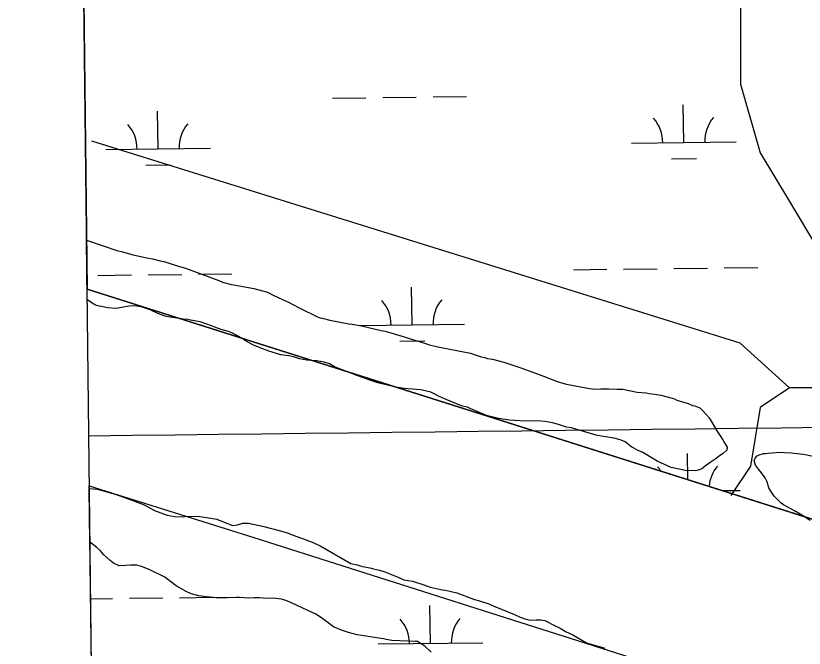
# Model space of a CAD drawing. Extents: x 3694830 to 3732949, y 415201 to 440970.
# Drawn here: x 3698845 to 3699597, y 432534 to 433138 of the extents above; entities that cross this region are included whole.
import ezdxf

# ---------------------------------------------------------------- set-up
doc = ezdxf.new("R2010")
doc.units = 0
for name, color, linetype in [('V-GRID-FRAM', 7, 'Continuous'), ('V-GRID-MAJR', 7, 'Continuous'), ('V-SITE-VEGE', 7, 'Continuous'), ('V-TOPO-SHOR', 7, 'Continuous'), ('V-WETL-SWMP', 7, 'Continuous')]:
    doc.layers.add(name, color=color, linetype=linetype)

msp = doc.modelspace()

# ---------------------------------------------------------------- linework, layer by layer
at = {"layer": 'V-GRID-FRAM'}
msp.add_lwpolyline([(3698844.694, 438797.537), (3730590.832, 439176.183), (3730815.617, 420995.106), (3699053.612, 420616.271), (3698844.694, 438797.537)], dxfattribs=at)
at = {"layer": 'V-GRID-MAJR'}
msp.add_spline([(3698914.333, 432737.11), (3704206.2600000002, 432798.304), (3709498.1780000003, 432860.268), (3714790.0870000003, 432923.001), (3720081.987, 432986.504), (3725373.878, 433050.776), (3730665.759, 433115.819), (3730665.7600000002, 433115.819)], degree=3, dxfattribs=at)
at = {"layer": 'V-SITE-VEGE'}
for p, q in [((3698912.843190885, 432866.79590938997), (3698912.189820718, 432923.656001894)), ((3698912.189820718, 432923.656001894), (3698942.234, 432913.71)), ((3698942.234, 432913.71), (3698945.611, 432913.02)), ((3698945.611, 432913.02), (3698955.399, 432909.936)), ((3698955.399, 432909.936), (3698968.2290000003, 432907.179)), ((3698968.2290000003, 432907.17900000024), (3698975.319, 432905.79600000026)), ((3698975.319, 432905.79600000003), (3698982.41, 432904.076)), ((3698982.41, 432904.07600000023), (3698986.125, 432903.384)), ((3698986.125, 432903.384), (3699000.973, 432898.59)), ((3699000.973, 432898.59), (3699006.711, 432896.87500000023)), ((3699006.711, 432896.87500000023), (3699038.429, 432885.24900000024)), ((3699038.429, 432885.24900000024), (3699042.14, 432883.541)), ((3699042.14, 432883.541), (3699049.23, 432881.82300000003)), ((3699049.23, 432881.82300000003), (3699071.852, 432877.67100000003)), ((3699071.852, 432877.67100000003), (3699085.021, 432874.235)), ((3699085.021, 432874.235), (3699090.415, 432871.17100000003)), ((3698919.372, 432862.776), (3698912.843190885, 432866.79590938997)), ((3699090.415, 432871.17100000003), (3699099.183, 432867.077)), ((3699099.183, 432867.077), (3699104.919, 432864.68700000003)), ((3698921.734, 432861.414), (3698919.372, 432862.776)), ((3698932.201, 432859.00400000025), (3698921.734, 432861.414)), ((3698939.633, 432858.635), (3698932.201, 432859.004)), ((3698942.338, 432858.96100000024), (3698939.633, 432858.63500000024)), ((3698952.484, 432860.607), (3698942.338, 432858.96100000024)), ((3698957.8910000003, 432860.923), (3698952.484, 432860.607)), ((3698962.284, 432860.564), (3698957.8910000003, 432860.923)), ((3698964.309, 432860.218), (3698962.284, 432860.564)), ((3698973.083, 432857.14), (3698964.309, 432860.218)), ((3699104.919, 432864.68700000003), (3699115.372, 432859.235)), ((3699115.372, 432859.235), (3699133.245, 432850.371)), ((3698980.165, 432853.7300000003), (3698973.083, 432857.14)), ((3698988.265, 432850.992), (3698980.165, 432853.7300000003)), ((3699004.477, 432848.219), (3698988.265, 432850.992)), ((3699133.245, 432850.371), (3699135.27, 432849.68699999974)), ((3699008.8680000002, 432847.863), (3699004.477, 432848.219)), ((3699011.569, 432847.5120000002), (3699008.8680000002, 432847.863)), ((3699020.687, 432845.784), (3699011.569, 432847.5120000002)), ((3699031.486, 432842.02), (3699020.687, 432845.784)), ((3699135.27, 432849.68700000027), (3699137.296, 432849.34100000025)), ((3699137.296, 432849.341), (3699144.386, 432847.283)), ((3699144.386, 432847.283), (3699162.619, 432843.826)), ((3699162.619, 432843.826), (3699165.9990000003, 432843.474)), ((3699165.9990000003, 432843.474), (3699174.778, 432842.0830000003)), ((3699034.859, 432840.654), (3699031.486, 432842.02)), ((3699040.933, 432838.60000000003), (3699034.859, 432840.654)), ((3699047.683, 432836.543), (3699040.933, 432838.60000000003)), ((3699051.059, 432835.177), (3699047.683, 432836.543)), ((3699174.778, 432842.083), (3699193.683, 432837.61)), ((3699193.683, 432837.61), (3699197.396, 432836.918)), ((3699197.396, 432836.91800000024), (3699214.614, 432831.77600000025)), ((3699061.174, 432829.72800000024), (3699051.059, 432835.177)), ((3699063.1950000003, 432828.368), (3699061.174, 432829.72800000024)), ((3699070.949, 432823.94), (3699063.1950000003, 432828.368)), ((3699214.614, 432831.77600000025), (3699227.436, 432827.66500000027)), ((3699078.0330000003, 432820.868), (3699070.949, 432823.94)), ((3699086.131, 432817.792), (3699078.0330000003, 432820.868)), ((3699227.436, 432827.66500000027), (3699231.149, 432826.635)), ((3699231.149, 432826.635), (3699239.5870000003, 432823.897)), ((3699239.5870000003, 432823.897), (3699247.6890000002, 432821.833)), ((3699247.6890000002, 432821.833), (3699267.274, 432818.032)), ((3699097.606, 432814.364), (3699086.131, 432817.792)), ((3699105.376, 432813.317), (3699097.606, 432814.364)), ((3699109.765, 432812.28500000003), (3699105.376, 432813.317)), ((3699267.274, 432818.03200000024), (3699278.755, 432815.95500000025)), ((3699278.755, 432815.95500000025), (3699281.457, 432814.9310000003)), ((3699281.457, 432814.9310000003), (3699288.881, 432812.5330000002)), ((3699115.503, 432810.57300000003), (3699109.765, 432812.28500000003)), ((3699122.593, 432809.186), (3699115.503, 432810.57300000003)), ((3699132.0530000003, 432808.471), (3699122.593, 432809.186)), ((3699139.145, 432807.427), (3699132.0530000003, 432808.471)), ((3699144.208, 432805.717), (3699139.145, 432807.42700000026)), ((3699149.6, 432802.651), (3699144.208, 432805.717)), ((3699288.881, 432812.533), (3699292.596, 432811.84)), ((3699292.596, 432811.84000000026), (3699294.957, 432810.8160000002)), ((3699294.957, 432810.8160000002), (3699299.686, 432810.12)), ((3699299.686, 432810.12), (3699310.487, 432807.37200000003)), ((3699310.487, 432807.37200000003), (3699327.698, 432801.55100000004)), ((3699158.71, 432798.895), (3699149.6, 432802.651)), ((3699164.784, 432796.841), (3699158.71, 432798.895)), ((3699327.698, 432801.55100000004), (3699336.472, 432798.473)), ((3699336.472, 432798.473), (3699344.2320000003, 432795.397)), ((3699170.181, 432794.45300000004), (3699164.784, 432796.841)), ((3699176.595, 432792.397), (3699170.181, 432794.45300000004)), ((3699183.679, 432789.663), (3699176.595, 432792.397)), ((3699344.2320000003, 432795.397), (3699362.453, 432788.5610000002)), ((3699187.392, 432788.632), (3699183.679, 432789.663)), ((3699190.429, 432787.60600000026), (3699187.392, 432788.6320000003)), ((3699207.647, 432783.47800000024), (3699190.429, 432787.60600000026)), ((3699215.753, 432782.091), (3699207.647, 432783.478)), ((3699362.453, 432788.561), (3699370.5530000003, 432786.161)), ((3699370.5530000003, 432786.161), (3699392.501, 432782.011)), ((3699219.468, 432781.737), (3699215.753, 432782.091)), ((3699231.295, 432781.012), (3699219.468, 432781.737)), ((3699241.086, 432778.605), (3699231.295, 432781.012)), ((3699244.793, 432776.897), (3699241.086, 432778.60499999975)), ((3699248.84, 432774.516), (3699244.793, 432776.897)), ((3699392.501, 432782.011), (3699398.2460000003, 432781.64900000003)), ((3699398.2460000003, 432781.64900000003), (3699403.3170000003, 432781.966)), ((3699403.3170000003, 432781.966), (3699410.751, 432781.933)), ((3699410.751, 432781.933), (3699418.861, 432781.561)), ((3699418.861, 432781.561), (3699424.268, 432781.538)), ((3699424.268, 432781.538), (3699437.774, 432778.777)), ((3699437.774, 432778.777), (3699446.558, 432778.063)), ((3699446.558, 432778.063), (3699449.257, 432777.37700000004)), ((3699449.257, 432777.37700000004), (3699454.662, 432776.67600000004)), ((3699454.662, 432776.67600000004), (3699460.403, 432775.64)), ((3699460.403, 432775.64), (3699471.2060000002, 432772.889)), ((3699262.332, 432768.71200000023), (3699248.84, 432774.516)), ((3699271.106, 432765.29600000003), (3699262.332, 432768.712)), ((3699471.2060000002, 432772.889), (3699473.569, 432772.20299999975)), ((3699473.569, 432772.20300000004), (3699475.931, 432771.177)), ((3699475.931, 432771.177), (3699486.73, 432767.75300000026)), ((3699486.73, 432767.75300000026), (3699490.779, 432766.045)), ((3699275.833, 432764.261), (3699271.106, 432765.29600000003)), ((3699279.2060000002, 432762.895), (3699275.833, 432764.261)), ((3699294.048, 432756.409), (3699279.2060000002, 432762.895)), ((3699490.779, 432766.045), (3699493.142, 432765.69900000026)), ((3699493.142, 432765.69900000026), (3699497.865, 432763.65100000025)), ((3699497.865, 432763.65100000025), (3699500.894, 432760.59500000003)), ((3699500.894, 432760.59500000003), (3699506.612, 432754.15200000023)), ((3699305.529, 432753.657), (3699294.048, 432756.409)), ((3699315.9960000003, 432751.922), (3699305.529, 432753.657)), ((3699506.612, 432754.15200000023), (3699509.632, 432749.405)), ((3699326.132, 432751.20300000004), (3699315.9960000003, 432751.92200000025)), ((3699346.071, 432751.11700000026), (3699326.132, 432751.20300000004)), ((3699349.786, 432750.765), (3699346.071, 432751.1169999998)), ((3699357.214, 432749.378), (3699349.786, 432750.765)), ((3699362.953, 432747.666), (3699357.214, 432749.378)), ((3699370.379, 432745.268), (3699362.953, 432747.666)), ((3699375.105, 432744.574), (3699370.379, 432745.268)), ((3699509.632, 432749.405), (3699514.666, 432740.935)), ((3699382.531, 432742.51400000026), (3699375.105, 432744.57400000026)), ((3699398.733, 432737.713), (3699382.531, 432742.514)), ((3699405.488, 432736.3330000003), (3699398.733, 432737.713)), ((3699514.666, 432740.935), (3699519.702, 432733.1420000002)), ((3699415.957, 432734.598), (3699405.488, 432736.3330000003)), ((3699422.707, 432732.88), (3699415.957, 432734.598)), ((3699426.418, 432731.17400000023), (3699422.707, 432732.88)), ((3699432.816, 432726.076), (3699426.418, 432731.17400000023)), ((3699519.702, 432733.1420000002), (3699520.708, 432731.10800000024)), ((3699520.708, 432731.10800000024), (3699523.727, 432726.027)), ((3699438.886, 432723.01), (3699432.816, 432726.076)), ((3699443.271, 432720.962), (3699438.886, 432723.01)), ((3699523.377, 432723.326), (3699519.983, 432719.961)), ((3699523.727, 432726.027), (3699523.377, 432723.326)), ((3699457.093, 432712.793), (3699443.271, 432720.962)), ((3699513.204, 432715.2570000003), (3699507.781, 432711.56200000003)), ((3699516.596, 432717.946), (3699513.204, 432715.2570000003)), ((3699519.983, 432719.961), (3699516.596, 432717.946)), ((3699470.247, 432706.653), (3699457.093, 432712.793)), ((3699502.696, 432707.868), (3699499.644, 432705.512)), ((3699507.781, 432711.56200000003), (3699502.696, 432707.868)), ((3699484.092, 432703.89000000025), (3699470.247, 432706.6530000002)), ((3699493.554, 432703.51300000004), (3699484.092, 432703.89)), ((3699496.261, 432704.177), (3699493.554, 432703.51300000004)), ((3699499.644, 432705.512), (3699496.261, 432704.177)), ((3698915.500072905, 432635.5785000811), (3698914.9130584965, 432686.6639264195)), ((3698914.9130584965, 432686.6639264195), (3698922.336, 432686.01300000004)), ((3698922.336, 432686.01300000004), (3698930.775, 432683.951)), ((3698930.775, 432683.951), (3698934.824, 432682.583)), ((3698934.824, 432682.583), (3698939.551, 432681.211)), ((3698939.551, 432681.211), (3698956.4250000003, 432675.392)), ((3698956.4250000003, 432675.392), (3698967.22, 432670.95)), ((3698967.22, 432670.95), (3698976.9990000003, 432665.841)), ((3698976.9990000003, 432665.841), (3698989.146, 432661.396)), ((3698989.146, 432661.396), (3698996.238, 432660.014)), ((3698996.238, 432660.0139999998), (3699005.022, 432659.637)), ((3699005.022, 432659.637), (3699007.389, 432660.30700000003)), ((3699007.389, 432660.30700000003), (3699020.5700000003, 432659.91000000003)), ((3699020.5700000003, 432659.90999999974), (3699031.039, 432658.51300000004)), ((3699031.039, 432658.51300000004), (3699036.7800000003, 432657.474)), ((3699036.7800000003, 432657.474), (3699051.6240000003, 432651.32800000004)), ((3699051.6240000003, 432651.32800000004), (3699056.359, 432651.984)), ((3699056.359, 432651.984), (3699061.434, 432653.653)), ((3699061.434, 432653.65299999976), (3699066.845, 432653.6279999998)), ((3699066.845, 432653.6279999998), (3699080.347, 432650.8679999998)), ((3699080.347, 432650.868), (3699096.215, 432646.745)), ((3699096.215, 432646.745), (3699103.639, 432644.3469999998)), ((3699103.639, 432644.3469999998), (3699109.375, 432642.2929999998)), ((3699109.375, 432642.293), (3699115.448, 432639.9030000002)), ((3699115.448, 432639.903), (3699118.487, 432638.87700000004)), ((3698922.096, 432630.25200000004), (3698915.500072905, 432635.5785000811)), ((3699118.487, 432638.87700000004), (3699129.284, 432634.77399999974)), ((3699129.284, 432634.77399999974), (3699136.026, 432631.7039999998)), ((3698925.127, 432627.5369999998), (3698922.096, 432630.25200000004)), ((3698928.828, 432623.465), (3698925.127, 432627.537)), ((3699136.026, 432631.7039999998), (3699142.096, 432628.299)), ((3699142.096, 432628.299), (3699164.684, 432615.0209999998)), ((3698931.521, 432620.75), (3698928.828, 432623.465)), ((3698934.886, 432618.0319999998), (3698931.521, 432620.75)), ((3698937.917, 432615.314), (3698934.886, 432618.0319999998)), ((3698943.315, 432612.92600000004), (3698937.917, 432615.314)), ((3698949.74, 432613.238), (3698943.315, 432612.92600000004)), ((3698954.133, 432613.555), (3698949.74, 432613.238)), ((3698960.215, 432613.531), (3698954.133, 432613.555)), ((3698964.602, 432612.158), (3698960.215, 432613.531)), ((3698972.026, 432609.424), (3698964.602, 432612.158)), ((3698986.866, 432601.927), (3698972.026, 432609.424)), ((3699164.684, 432615.021), (3699170.762, 432613.981)), ((3699170.762, 432613.981), (3699173.461, 432612.957)), ((3699173.461, 432612.957), (3699176.163, 432612.26900000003)), ((3699176.163, 432612.26900000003), (3699182.579, 432610.891)), ((3699182.579, 432610.891), (3699186.29, 432609.86)), ((3699186.29, 432609.86), (3699192.029, 432608.822)), ((3698997.981, 432593.767), (3698986.866, 432601.927)), ((3699192.029, 432608.822), (3699197.093, 432607.11)), ((3699197.093, 432607.11), (3699203.504, 432604.718)), ((3699203.504, 432604.718), (3699210.252, 432601.65)), ((3699210.252, 432601.65), (3699215.31, 432599.598)), ((3699215.31, 432599.598), (3699223.414, 432598.211)), ((3699223.414, 432598.2109999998), (3699234.215, 432594.78500000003)), ((3699234.215, 432594.78500000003), (3699240.288, 432592.393)), ((3699007.4220000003, 432588.318), (3698997.981, 432593.767)), ((3699012.143, 432586.272), (3699007.4220000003, 432588.318)), ((3699240.288, 432592.393), (3699252.1070000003, 432589.979)), ((3699252.1070000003, 432589.979), (3699254.808, 432589.62800000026)), ((3699254.808, 432589.6279999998), (3699265.613, 432587.218)), ((3699265.613, 432587.218), (3699282.483, 432580.724)), ((3699019.569, 432584.211), (3699012.143, 432586.272)), ((3699026.663, 432583.169), (3699019.569, 432584.211)), ((3699036.123, 432582.45199999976), (3699026.663, 432583.169)), ((3699046.598, 432582.4069999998), (3699036.123, 432582.45199999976)), ((3699055.386, 432582.708), (3699046.598, 432582.407)), ((3699058.427, 432582.696), (3699055.386, 432582.708)), ((3699066.875, 432581.983), (3699058.427, 432582.696)), ((3699072.282, 432582.2959999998), (3699066.875, 432581.983)), ((3699077.3510000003, 432582.276), (3699072.282, 432582.2959999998)), ((3699084.4450000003, 432581.569), (3699077.3510000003, 432582.27600000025)), ((3699090.1920000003, 432581.88300000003), (3699084.4450000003, 432581.569)), ((3699098.3000000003, 432581.172), (3699090.1920000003, 432581.88300000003)), ((3699103.362, 432579.46), (3699098.3000000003, 432581.17200000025)), ((3699112.808, 432575.364), (3699103.362, 432579.46)), ((3699282.483, 432580.724), (3699287.5470000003, 432579.349)), ((3699287.5470000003, 432579.349), (3699296.321, 432576.609)), ((3699123.6010000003, 432570.25), (3699112.808, 432575.364)), ((3699296.321, 432576.609), (3699301.042, 432574.223)), ((3699301.042, 432574.223), (3699310.153, 432570.803)), ((3699131.021, 432566.838), (3699123.6010000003, 432570.25)), ((3699136.411, 432563.099), (3699131.021, 432566.838)), ((3699310.153, 432570.8029999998), (3699320.948, 432566.365)), ((3699320.948, 432566.365), (3699326.345, 432563.97500000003)), ((3699139.108, 432561.39699999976), (3699136.411, 432563.09899999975)), ((3699147.8680000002, 432554.599), (3699139.108, 432561.397)), ((3699326.345, 432563.97500000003), (3699330.731, 432562.267)), ((3699330.731, 432562.267), (3699335.794, 432560.895)), ((3699335.794, 432560.895), (3699341.541, 432561.208)), ((3699341.541, 432561.208), (3699345.936, 432561.19)), ((3699345.936, 432561.19), (3699349.651, 432560.835)), ((3699349.651, 432560.835), (3699353.024, 432559.132)), ((3699353.024, 432559.132), (3699357.069, 432556.748)), ((3699357.069, 432556.748), (3699364.489, 432553.338)), ((3699155.625, 432551.525), (3699147.8680000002, 432554.599)), ((3699162.3740000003, 432549.131), (3699155.625, 432551.525)), ((3699364.489, 432553.338), (3699369.545, 432550.27400000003)), ((3699369.545, 432550.27400000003), (3699376.627, 432546.864)), ((3699170.475, 432547.069), (3699162.3740000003, 432549.131)), ((3699191.416, 432543.93700000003), (3699170.475, 432547.069)), ((3699195.805, 432543.243), (3699191.416, 432543.93700000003)), ((3699198.168, 432542.5569999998), (3699195.805, 432543.243)), ((3699203.569, 432541.5209999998), (3699198.168, 432542.5569999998)), ((3699376.627, 432546.864), (3699389.437, 432539.374)), ((3699225.8740000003, 432540.749), (3699203.569, 432541.521)), ((3699228.239, 432540.738), (3699225.8740000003, 432540.749)), ((3699235.3170000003, 432536.31499999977), (3699228.239, 432540.738)), ((3699241.375, 432530.544), (3699235.3170000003, 432536.31499999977)), ((3699389.437, 432539.3739999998), (3699394.838, 432537.65999999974)), ((3699394.838, 432537.66000000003), (3699406.989, 432534.23))]:
    msp.add_line(p, q, dxfattribs=at)
msp.add_lwpolyline([(3699603.185, 432656.07), (3699595.769, 432660.831), (3699588.0160000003, 432665.259), (3699577.565, 432671.049), (3699575.543, 432672.746), (3699569.149, 432679.196), (3699567.47, 432681.229), (3699565.455, 432684.283), (3699563.7770000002, 432687.32800000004), (3699562.112, 432693.081), (3699560.1010000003, 432696.804), (3699556.7430000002, 432701.554), (3699553.716, 432705.283), (3699551.029, 432709.012), (3699549.693, 432713.074), (3699550.719, 432715.773), (3699552.417, 432717.792), (3699554.451, 432718.798), (3699558.5100000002, 432720.13300000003), (3699560.538, 432720.12700000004), (3699562.9050000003, 432720.452), (3699574.4, 432721.417), (3699578.453, 432721.063), (3699585.2120000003, 432720.694), (3699587.575, 432720.346), (3699596.697, 432719.631), (3699607.502, 432717.221)], dxfattribs=at)
at = {"layer": 'V-TOPO-SHOR'}
for p, q in [((3699617.992000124, 432653.43099954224), (3698912.728036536, 432876.8173142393)), ((3698914.8851328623, 432689.0941783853), (3699071.9801494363, 432639.82702513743)), ((3699071.9801494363, 432639.82702513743), (3699523.976149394, 432496.28402513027))]:
    msp.add_line(p, q, dxfattribs=at)
for points in [[(3699583.396207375, 433250.4219068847), (3699536.634363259, 433166.2505874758), (3699536.634363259, 433100.7840057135), (3699536.634363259, 433072.72689924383), (3699555.3391009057, 433007.2603174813), (3699583.3962073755, 432960.4984733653), (3699611.4533138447, 432913.73662924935), (3699639.510420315, 432866.97478513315), (3699648.8627891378, 432829.56530984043), (3699639.510420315, 432810.8605721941), (3699611.4533138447, 432782.80346572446), (3699583.3962073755, 432782.80346572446), (3699583.3962073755, 432782.80346572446), (3699555.3391009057, 432764.0987280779), (3699545.9867320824, 432707.9845151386), (3699527.2819944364, 432679.927408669)], [(3699583.3962073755, 432782.80346572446), (3699536.10726474, 432825.40029280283), (3698917.3202225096, 433018.26898129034)]]:
    msp.add_lwpolyline(points, dxfattribs=at)
at = {"layer": 'V-WETL-SWMP'}
for p, q in [((3699147.035721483, 433059.34603448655), (3699179.0334455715, 433059.7276798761)), ((3699195.0323076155, 433059.9185025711), (3699227.030031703, 433060.30014796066)), ((3699243.028893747, 433060.4909706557), (3699275.026617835, 433060.872616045)), ((3698980.5373470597, 433010.9268615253), (3698980.1079959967, 433046.9243011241)), ((3699482.40965023, 433016.91282634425), (3699481.980299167, 433052.91026594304)), ((3699432.413206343, 433016.3165054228), (3699532.406094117, 433017.5091472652)), ((3698930.540903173, 433010.3305406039), (3699030.533790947, 433011.52318244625)), ((3699470.59454026, 433001.3398068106), (3699494.5928333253, 433001.62604085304)), ((3698968.7222370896, 432995.3538419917), (3698992.720530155, 432995.64007603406)), ((3699377.005266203, 432895.57609981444), (3699409.0029902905, 432895.957745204)), ((3699425.001852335, 432896.1485678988), (3699456.999576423, 432896.53021328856)), ((3699472.998438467, 432896.72103598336), (3699504.9961625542, 432897.1026813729)), ((3699520.995024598, 432897.2935040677), (3699552.992748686, 432897.67514945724)), ((3698923.129549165, 432890.1626030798), (3698955.1272732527, 432890.5442484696)), ((3698971.1261352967, 432890.7350711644), (3699003.123859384, 432891.1167165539)), ((3699019.122721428, 432891.3075392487), (3699051.1204455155, 432891.68918463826)), ((3699223.0294314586, 432842.9939798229), (3699222.6000803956, 432878.9914194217)), ((3699173.032987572, 432842.3976589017), (3699273.0258753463, 432843.59030074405)), ((3699211.2143214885, 432827.42096028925), (3699235.2126145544, 432827.7071943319)), ((3699486.2472818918, 432695.16000968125), (3699485.9479204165, 432720.25892654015)), ((3698993.6547357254, 425834.10273494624), (3698914.8851328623, 432689.0941783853)), ((3698914.8851328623, 432689.0941783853), (3699071.9801494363, 432639.82702513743)), ((3699519.4116000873, 432684.65549618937), (3699536.3737153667, 432684.8578078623)), ((3699071.9801494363, 432639.82702513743), (3699523.976149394, 432496.28402513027)), ((3698916.122173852, 432581.4396379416), (3698937.1354776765, 432581.6902692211)), ((3698953.1343388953, 432581.88109190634), (3698985.1320613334, 432582.2627372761)), ((3699001.130922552, 432582.4535599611), (3699033.1286449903, 432582.83520533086)), ((3699240.5116674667, 432538.87541557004), (3699240.082315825, 432574.8728551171)), ((3699190.515226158, 432538.27909467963), (3699290.508108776, 432539.47173646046))]:
    msp.add_line(p, q, dxfattribs=at)
msp.add_lwpolyline([(3706544.9512527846, 438889.380348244), (3698844.694, 438797.5370000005), (3698912.7280365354, 432876.81731423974), (3699617.992000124, 432653.43099954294), (3700297.8019755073, 432436.9710901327), (3701054.9818928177, 432211.530394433), (3701657.046885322, 432022.7234220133)], dxfattribs=at)
for centre, radius, start, end in [((3699427.164980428, 433016.7287453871), 35.24628790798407, 359.9115295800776, 41.45518791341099), ((3699537.6429946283, 433018.0464461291), 35.24628790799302, 139.91152657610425, 181.45518490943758), ((3698925.2926772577, 433010.74278056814), 35.24628790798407, 359.9115295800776, 41.45518791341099), ((3699035.770691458, 433012.0604813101), 35.24628790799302, 139.91152657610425, 181.45518490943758), ((3699167.7847616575, 432842.80989886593), 35.24628790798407, 359.9115295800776, 41.45518791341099), ((3699278.2627758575, 432844.127599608), 35.24628790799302, 139.91152657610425, 181.45518490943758), ((3699431.132601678, 432684.07740598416), 35.24628790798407, 32.95199508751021, 41.455187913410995), ((3699541.6106158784, 432685.39510672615), 35.24628790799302, 139.91152657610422, 174.55801291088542), ((3699185.2670005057, 432538.6913346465), 35.24628790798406, 359.91152954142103, 41.45518787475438), ((3699295.7450090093, 432540.00903532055), 35.24628790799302, 139.91152661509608, 181.4551849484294)]:
    msp.add_arc(centre, radius, start, end, dxfattribs=at)

doc.saveas('drawing.dxf')
